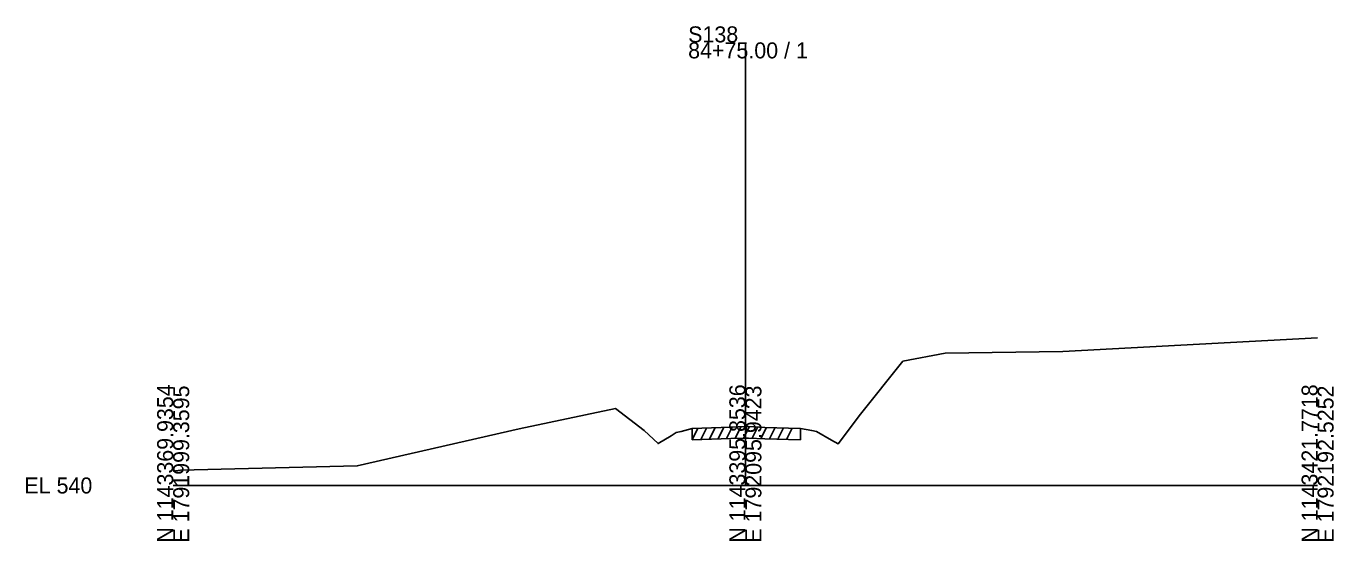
# Model space of a CAD drawing. Extents: x -26 to 1203, y -10 to 19606.
# Drawn here: x -25.7 to 202.8, y 9490.3 to 9580.4 of the extents above; entities that cross this region are included whole.
import ezdxf

# ---------------------------------------------------------------- set-up
doc = ezdxf.new("R2010")
doc.units = 0
for name, color, linetype in [('RD_EX_Driveway', 7, 'Continuous'), ('RD_GPK_XS_Cell', 7, 'Continuous'), ('RD_XS_ExGround', 7, 'Continuous'), ('RD_XS_ExPaveRet', 7, 'Continuous')]:
    doc.layers.add(name, color=color, linetype=linetype)

msp = doc.modelspace()

# ---------------------------------------------------------------- linework, layer by layer
at = {"layer": 'RD_GPK_XS_Cell'}
for p, q in [((100, 9500), (100, 9577.52)), ((0, 9500), (100, 9500)), ((100, 9500), (200, 9500))]:
    msp.add_line(p, q, dxfattribs=at)
at = {"layer": 'RD_XS_ExGround'}
msp.add_lwpolyline([(0, 9502.5), (1.26, 9502.65), (32.17, 9503.41), (60.44, 9509.89), (77.28, 9513.45), (82.31, 9509.63), (84.73, 9507.33), (87.04, 9508.68), (87.92, 9509.25), (88.78, 9509.46), (90.69, 9509.96), (97.43, 9510.22), (100, 9510.29), (100.52, 9510.3), (103.42, 9510.17), (109.65, 9509.96), (111.59, 9509.59), (112.4, 9509.44), (115.04, 9507.93), (116.19, 9507.27), (120.11, 9512.5), (127.54, 9521.72), (134.9, 9523.12), (155.47, 9523.46), (200, 9525.84)], dxfattribs=at)
at = {"layer": 'RD_XS_ExPaveRet'}
for p, q in [((90.69, 9507.96), (91.71, 9510)), ((90.69, 9507.96), (90.69, 9509.96)), ((92.19, 9508.02), (93.21, 9510.05)), ((93.69, 9508.07), (94.71, 9510.11)), ((95.19, 9508.13), (96.21, 9510.17)), ((96.69, 9508.19), (97.71, 9510.22)), ((98.19, 9508.24), (99.21, 9510.26)), ((99.69, 9508.28), (100.7, 9510.29)), ((101.19, 9508.27), (102.17, 9510.23)), ((102.69, 9508.21), (103.67, 9510.17)), ((104.19, 9508.15), (105.18, 9510.12)), ((105.69, 9508.1), (106.68, 9510.06)), ((107.19, 9508.05), (108.18, 9510.01)), ((109.65, 9509.96), (109.65, 9507.96)), ((90.69, 9507.96), (97.43, 9508.22)), ((97.43, 9508.22), (100, 9508.29)), ((100, 9508.29), (100.52, 9508.3)), ((100.52, 9508.3), (103.42, 9508.17)), ((103.42, 9508.17), (109.65, 9507.96))]:
    msp.add_line(p, q, dxfattribs=at)

# ---------------------------------------------------------------- texts
at = {"layer": 'RD_EX_Driveway'}
msp.add_text('545.14', height=0.0975, rotation=90, dxfattribs=at).set_placement((100.1, 9510.29))
at = {"layer": 'RD_GPK_XS_Cell'}
for s, p in [('S138', (90, 9577.52)), ('84+75.00 / 1', (90, 9574.72)), ('EL 540', (-26, 9498.6))]:
    msp.add_text(s, height=2.8, dxfattribs=at).set_placement(p)
for s, p in [('N 1143369.9354', (0, 9490)), ('E 1791999.3595', (2.8, 9490)), ('N 1143395.8536', (100, 9490)), ('E 1792095.9423', (102.8, 9490)), ('N 1143421.7718', (200, 9490)), ('E 1792192.5252', (202.8, 9490))]:
    msp.add_text(s, height=2.8, rotation=90, dxfattribs=at).set_placement(p)

doc.saveas('drawing.dxf')
